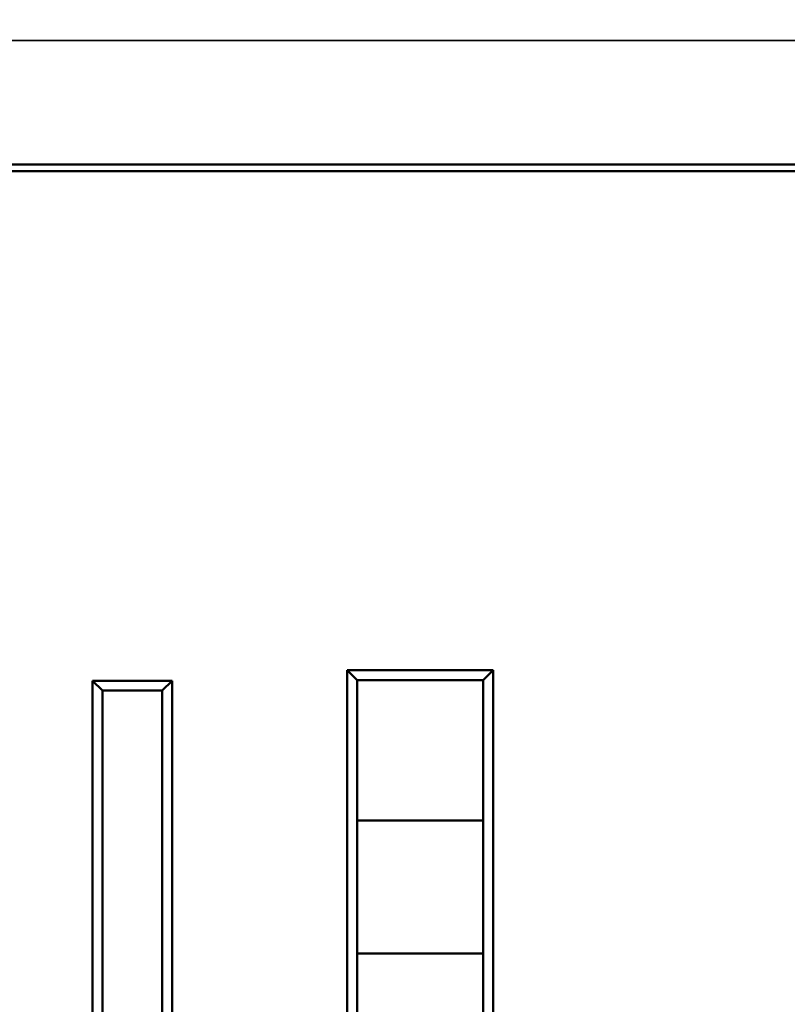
# Model space of a CAD drawing. Header units: inches. Extents: x 0.2 to 58.8, y 1.7 to 68.8.
# Tile 262 of 283: x 47.3 to 49.6, y 57.3 to 60.2. Entities that reach past the tile are written whole.
import ezdxf

# ---------------------------------------------------------------- set-up
doc = ezdxf.new("R2010")
doc.units = ezdxf.units.IN
doc.header["$MEASUREMENT"] = 0
for name, color, linetype, lineweight in [('Dimension (ANSI)', 7, 'Continuous', 25), ('Visible (ANSI)', 7, 'Continuous', 50), ('Visible Narrow (ANSI)', 7, 'Continuous', 35)]:
    doc.layers.add(name, color=color, linetype=linetype, lineweight=lineweight)
doc.styles.add('Note Text (ANSI)', font='tahoma.ttf')
doc.dimstyles.new('Default (ANSI)', dxfattribs={"dimtxt": 0.5, "dimasz": 0.098425, "dimexe": 0.125, "dimexo": 0.0625, "dimgap": 0.031496, "dimtad": 0, "dimtih": 1, "dimtoh": 1, "dimrnd": 1e-08, "dimzin": 4, "dimdsep": 46, "dimtxsty": 'Note Text (ANSI)', "dimcen": 0.09, "dimdle": 0.393701, "dimclrd": 256, "dimclre": 256, "dimclrt": 256, "dimadec": 0, "dimazin": 1, "dimtfac": 1, "dimtofl": 0, "dimtmove": 0, "dimatfit": 3, "dimfxl": 1, "dimtolj": 1, "dimtzin": 4, "dimlwd": -1, "dimlwe": -1, "dimarcsym": 0})

# ---------------------------------------------------------------- blocks, each defined once
blk = doc.blocks.new('*D10')
at = {"layer": 'Defpoints', "color": 0}
for p in [(53.6854, 65.0122), (49.0566, 40.8796), (56.9137, 40.8796)]:
    blk.add_point(p, dxfattribs=at)
at = {"layer": 'Dimension (ANSI)'}
for p, q in [((53.7479, 65.0122), (57.0387, 65.0122)), ((56.9137, 64.9138), (56.9137, 55.1839)), ((56.9137, 40.978), (56.9137, 54.4668)), ((49.1191, 40.8796), (57.0387, 40.8796))]:
    blk.add_line(p, q, dxfattribs=at)
for points in [[(56.8973, 64.9138), (56.9301, 64.9138), (56.9137, 65.0122)], [(56.8973, 40.978), (56.9301, 40.978), (56.9137, 40.8796)]]:
    blk.add_solid(points, dxfattribs=at)
at = {"layer": 'Dimension (ANSI)', "insert": (54.8793, 55.1524), "char_height": 0.5, "attachment_point": 1, "style": 'Note Text (ANSI)'}
blk.add_mtext('\\A1;24.13 [613.0]', dxfattribs=at)

msp = doc.modelspace()

# ---------------------------------------------------------------- linework, layer by layer
at = {"layer": 'Visible (ANSI)'}
for p, q in [((45.4621, 59.7868), (52.3602, 59.7868)), ((52.3602, 59.7668), (45.4621, 59.7668)), ((48.2389, 58.2647), (48.2389, 55.1447)), ((48.6789, 58.2647), (48.2389, 58.2647)), ((48.2689, 58.2347), (48.2389, 58.2647)), ((48.6789, 58.2647), (48.6489, 58.2347)), ((48.6789, 55.1447), (48.6789, 58.2647)), ((47.4719, 58.2327), (47.4719, 55.1777)), ((47.7119, 58.2327), (47.4719, 58.2327)), ((47.5019, 58.2027), (47.4719, 58.2327)), ((47.7119, 58.2327), (47.6819, 58.2027)), ((47.7119, 55.1777), (47.7119, 58.2327)), ((48.2689, 55.1747), (48.2689, 58.2347)), ((48.2689, 58.2347), (48.6489, 58.2347)), ((48.6489, 58.2347), (48.6489, 55.1747)), ((47.5019, 55.2077), (47.5019, 58.2027)), ((47.5019, 58.2027), (47.6819, 58.2027)), ((47.6819, 58.2027), (47.6819, 55.2077)), ((48.6489, 57.8114), (48.2689, 57.8114)), ((48.6489, 57.4114), (48.2689, 57.4114))]:
    msp.add_line(p, q, dxfattribs=at)
at = {"layer": 'Visible Narrow (ANSI)'}
msp.add_line((53.1829, 60.16), (21.4369, 60.16), dxfattribs=at)

# ---------------------------------------------------------------- dimensions: what is measured, and where the dimension line sits
at = {"layer": 'Dimension (ANSI)'}
dim = msp.add_linear_dim(base=(56.9137, 40.8796), p1=(53.6854, 65.0122), p2=(49.0566, 40.8796), angle=90, dimstyle='Default (ANSI)', override={"dimdec": 2, "dimtp": 0, "dimtm": 0, "dimtdec": 2, "dimatfit": 1}, dxfattribs=at)
dim.commit()
dim.dimension.update_dxf_attribs({"geometry": '*D10', "text_midpoint": (56.9137, 54.8253), "dimtype": 160})

doc.saveas('drawing.dxf')
